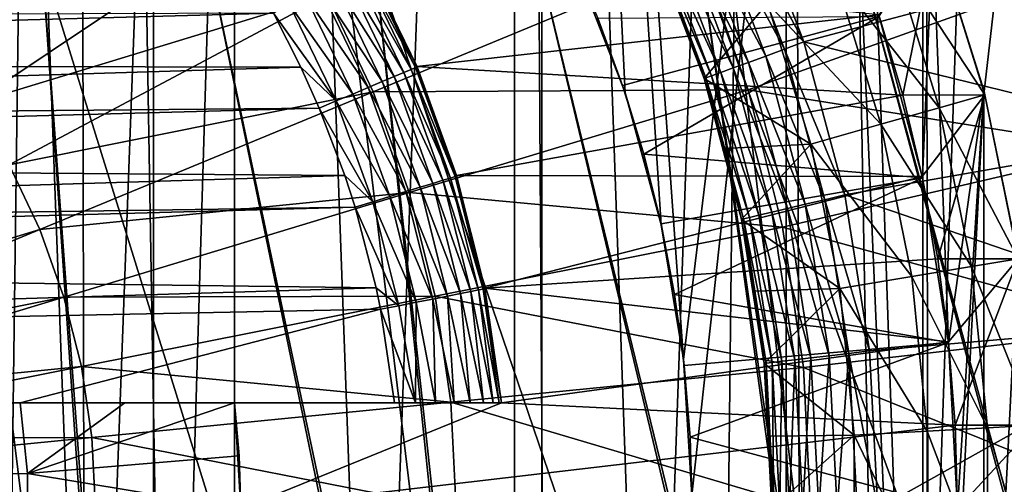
# Model space of a CAD drawing. Header units: metres. Extents: x -30 to 30, y -76 to 64.
# Tile 416 of 541: x 1.233 to 3.088, y 48.546 to 49.422. Entities that reach past the tile are written whole.
import ezdxf

# ---------------------------------------------------------------- set-up
doc = ezdxf.new("R2010")
doc.units = ezdxf.units.M
doc.layers.add('solid_508511', color=7, linetype='CONTINUOUS')

msp = doc.modelspace()

# ---------------------------------------------------------------- linework, layer by layer
at = {"layer": 'solid_508511'}
for points in [[(0.713028, 10.325403, 22.988945), (1.337299, 57.5, 22.961088), (0, 57.5, 23)], [(0.713028, 10.325403, 22.988945), (1.425724, 10.251332, 22.955769), (1.337299, 57.5, 22.961088)], [(2.134112, 10.127601, 22.900776), (2.670147, 57.5, 22.844479), (1.337299, 57.5, 22.961088)], [(1.425724, 10.251332, 22.955769), (2.134112, 10.127601, 22.900776), (1.337299, 57.5, 22.961088)], [(2.134112, 10.127601, 22.900776), (2.837464, 9.95345, 22.824303), (2.670147, 57.5, 22.844479)], [(3.532685, 9.728444, 22.727079), (3.993941, 57.5, 22.650572), (2.670147, 57.5, 22.844479)], [(2.837464, 9.95345, 22.824303), (3.532685, 9.728444, 22.727079), (2.670147, 57.5, 22.844479)], [(3.050039, 49.287239, -22.796869), (2.954892, 49.591381, -22.809397), (3.993941, 57.5, -22.650572)], [(3.113941, 48.975269, -22.788229), (3.050039, 49.287239, -22.796869), (3.993941, 57.5, -22.650572)], [(1.637794, 54.5, 6.290277), (1.637813, 39.999996, 6.290276), (1.098375, 39.999996, 6.406526)], [(1.098508, 54.5, 6.406504), (1.637794, 54.5, 6.290277), (1.098375, 39.999996, 6.406526)], [(1.098508, 54.5, -6.406504), (1.098376, 39.999996, -6.406526), (1.637815, 39.999996, -6.290275)], [(1.637794, 54.5, -6.290277), (1.098508, 54.5, -6.406504), (1.637815, 39.999996, -6.290275)], [(1.637794, 54.5, 6.290277), (2.165419, 54.5, 6.128702), (1.637813, 39.999996, 6.290276)], [(1.637794, 54.5, -6.290277), (1.637815, 39.999996, -6.290275), (2.165299, 39.999996, -6.128742)], [(2.165419, 54.5, -6.128702), (1.637794, 54.5, -6.290277), (2.165299, 39.999996, -6.128742)], [(2.165419, 54.5, 6.128702), (2.165296, 39.999996, 6.128743), (1.637813, 39.999996, 6.290276)], [(2.677306, 54.5, 5.923008), (2.67735, 39.999996, 5.922989), (2.165296, 39.999996, 6.128743)], [(2.165419, 54.5, 6.128702), (2.677306, 54.5, 5.923008), (2.165296, 39.999996, 6.128743)], [(2.165419, 54.5, -6.128702), (2.165299, 39.999996, -6.128742), (2.677352, 39.999996, -5.922988)], [(2.677306, 54.5, -5.923008), (2.165419, 54.5, -6.128702), (2.677352, 39.999996, -5.922988)], [(2.677306, 54.5, 5.923008), (3.170048, 54.5, 5.674577), (2.67735, 39.999996, 5.922989)], [(2.677306, 54.5, -5.923008), (2.677352, 39.999996, -5.922988), (3.169956, 39.999996, -5.674625)], [(3.170048, 54.5, -5.674577), (2.677306, 54.5, -5.923008), (3.169956, 39.999996, -5.674625)], [(3.170048, 54.5, 5.674577), (3.169953, 39.999996, 5.674627), (2.67735, 39.999996, 5.922989)], [(0.744993, 46.5, 9.470744), (0.745352, 52.5, 9.470714), (1.485397, 46.5, 9.383155)], [(1.485397, 46.5, 9.383155), (0.745352, 52.5, 9.470714), (1.486151, 52.5, 9.383035)], [(1.485397, 46.5, 9.383155), (1.486151, 52.5, 9.383035), (2.216653, 46.5, 9.237773)], [(2.216653, 46.5, 9.237773), (1.486151, 52.5, 9.383035), (2.217708, 52.5, 9.237518)], [(2.216653, 46.5, 9.237773), (2.217708, 52.5, 9.237518), (2.934255, 46.5, 9.035494)], [(2.217708, 52.5, -9.237518), (2.279464, 49.526661, -9.222475), (2.373737, 49.284451, -9.198662)], [(2.217708, 52.5, -9.237518), (2.373737, 49.284451, -9.198662), (2.441936, 49.035683, -9.180792)], [(2.217708, 52.5, -9.237518), (2.441936, 49.035683, -9.180792), (2.484058, 48.781879, -9.169485)], [(2.217708, 52.5, -9.237518), (2.484058, 48.781879, -9.169485), (2.935682, 52.5, -9.035028)], [(2.934255, 46.5, 9.035494), (2.217708, 52.5, 9.237518), (2.935682, 52.5, 9.035028)], [(2.935682, 52.5, -9.035028), (2.484058, 48.781879, -9.169485), (2.499872, 48.525898, -9.165186)], [(2.948315, 46.5, -9.030915), (2.935682, 52.5, -9.035028), (2.499872, 48.525898, -9.165186)], [(2.934255, 46.5, 9.035494), (2.935682, 52.5, 9.035028), (3.633785, 46.5, 8.777563)], [(3.633785, 46.5, 8.777563), (2.935682, 52.5, 9.035028), (3.635472, 52.5, 8.776863)], [(2.948315, 46.5, -9.030915), (3.635472, 52.5, -8.776863), (2.935682, 52.5, -9.035028)], [(3.647443, 46.5, -8.771896), (3.635472, 52.5, -8.776863), (2.948315, 46.5, -9.030915)], [(1.063658, 49.372921, -23.895369), (0.972975, 49.472977, -23.895369), (1.588869, 49.803951, -23.76483)], [(1.063658, 49.372921, -23.895369), (1.588869, 49.803951, -23.76483), (1.709028, 49.641937, -23.76483)], [(2.569081, 49.640808, -22.996157), (2.710584, 49.38047, -23), (2.603743, 49.658886, -23)], [(2.603743, 49.658886, -23), (2.710584, 49.38047, -23), (3.339493, 49.547749, -23)], [(1.144097, 49.264462, -23.895369), (1.063658, 49.372921, -23.895369), (1.709028, 49.641937, -23.76483)], [(1.144097, 49.264462, -23.895369), (1.709028, 49.641937, -23.76483), (1.812727, 49.468922, -23.76483)], [(2.674041, 49.366673, -22.996157), (2.569081, 49.640808, -22.996157), (2.535484, 49.623928, -22.98476)], [(2.674041, 49.366673, -22.996157), (2.710584, 49.38047, -23), (2.569081, 49.640808, -22.996157)], [(2.63873, 49.353817, -22.98476), (2.535484, 49.623928, -22.98476), (2.504524, 49.608376, -22.966249)], [(2.674041, 49.366673, -22.996157), (2.535484, 49.623928, -22.98476), (2.63873, 49.353817, -22.98476)], [(2.60619, 49.341969, -22.966249), (2.504524, 49.608376, -22.966249), (2.477394, 49.594746, -22.941338)], [(2.63873, 49.353817, -22.98476), (2.504524, 49.608376, -22.966249), (2.60619, 49.341969, -22.966249)], [(2.554285, 49.323067, -22.910984), (2.455138, 49.583561, -22.910984), (2.438613, 49.57526, -22.876356)], [(2.577676, 49.331585, -22.941338), (2.477394, 49.594746, -22.941338), (2.455138, 49.583561, -22.910984)], [(2.577676, 49.331585, -22.941338), (2.455138, 49.583561, -22.910984), (2.554285, 49.323067, -22.910984)], [(2.60619, 49.341969, -22.966249), (2.477394, 49.594746, -22.941338), (2.577676, 49.331585, -22.941338)], [(2.934147, 49.124413, -15), (2.852621, 49.428276, -15), (2.953835, 49.594246, -15)], [(2.98339, 48.813919, -15), (2.934147, 49.124413, -15), (2.953835, 49.594246, -15)], [(2.958301, 49.582108, -20.059807), (3.049474, 49.289433, -15), (2.953835, 49.594246, -15)], [(2.98339, 48.813919, -15), (2.953835, 49.594246, -15), (3.049474, 49.289433, -15)], [(2.958301, 49.582108, -21.581036), (2.954892, 49.591381, -22.809397), (3.050039, 49.287239, -22.796869)], [(2.425059, 49.568451, -22.799999), (2.526243, 49.312859, -22.838787), (2.428457, 49.570156, -22.838787)], [(2.425059, 49.568451, -22.799999), (2.522672, 49.311558, -22.799999), (2.526243, 49.312859, -22.838787)], [(2.522668, 49.311569, -22.5), (2.522672, 49.311558, -22.799999), (2.425059, 49.568451, -22.799999)], [(2.522668, 49.311569, -22.5), (2.425059, 49.568451, -22.799999), (2.477193, 49.441284, -22.5)], [(2.536917, 49.316746, -22.876356), (2.438613, 49.57526, -22.876356), (2.428457, 49.570156, -22.838787)], [(2.536917, 49.316746, -22.876356), (2.428457, 49.570156, -22.838787), (2.526243, 49.312859, -22.838787)], [(2.554285, 49.323067, -22.910984), (2.438613, 49.57526, -22.876356), (2.536917, 49.316746, -22.876356)], [(2.896794, 49.280117, -19.5), (2.958301, 49.582108, -20.059807), (2.851766, 49.431351, -19.5)], [(2.875458, 49.54845, -21.828634), (2.958301, 49.582108, -21.581036), (3.051702, 49.280781, -21.581036)], [(2.896794, 49.280117, -19.5), (3.051702, 49.280781, -20.059807), (2.958301, 49.582108, -20.059807)], [(3.051702, 49.280781, -21.581036), (2.958301, 49.582108, -21.581036), (3.050039, 49.287239, -22.796869)], [(2.958301, 49.582108, -20.059807), (3.051702, 49.280781, -20.059807), (3.049474, 49.289433, -15)], [(2.710584, 49.38047, -23), (3.428347, 49.204578, -23), (3.339493, 49.547749, -23)], [(2.76971, 49.505486, -22.066158), (2.875458, 49.54845, -21.828634), (2.965685, 49.256451, -21.828634)], [(2.965685, 49.256451, -21.828634), (2.875458, 49.54845, -21.828634), (3.051702, 49.280781, -21.581036)], [(1.485397, 46.5, 9.383155), (0.958742, 49.53109, 7.690469), (0.639964, 49.53109, 7.723532)], [(0.744993, 46.5, 9.470744), (1.485397, 46.5, 9.383155), (0.639964, 49.53109, 7.723532)], [(0.958742, 49.53109, -7.690469), (1.5, 46.5, -9.380832), (1.00249, 46.5, -9.446958)], [(0.958742, 49.53109, -7.690469), (1.275652, 49.53109, -7.644293), (1.5, 46.5, -9.380832)], [(1.485397, 46.5, 9.383155), (1.275652, 49.53109, 7.644293), (0.958742, 49.53109, 7.690469)], [(1.275652, 49.53109, -7.644293), (1.590319, 49.53109, -7.585076), (1.5, 46.5, -9.380832)], [(2.216653, 46.5, 9.237773), (1.590319, 49.53109, 7.585076), (1.275652, 49.53109, 7.644293)], [(1.485397, 46.5, 9.383155), (2.216653, 46.5, 9.237773), (1.275652, 49.53109, 7.644293)], [(2.231028, 46.5, -9.234312), (1.5, 46.5, -9.380832), (1.590319, 49.53109, -7.585076)], [(2.216653, 46.5, 9.237773), (1.90244, 49.53109, 7.51287), (1.590319, 49.53109, 7.585076)], [(2.231028, 46.5, -9.234312), (1.590319, 49.53109, -7.585076), (1.90244, 49.53109, -7.51287)], [(1.89897, 49.286579, -23.76483), (1.812727, 49.468922, -23.76483), (2.51571, 49.542042, -23.58305)], [(1.884263, 49.529076, -22.83473), (1.876344, 49.52475, -22.868404), (1.979135, 49.332146, -22.83473)], [(1.884263, 49.529076, -22.83473), (1.981936, 49.333324, -22.799999), (1.88693, 49.530533, -22.799999)], [(1.884263, 49.529076, -22.83473), (1.979135, 49.332146, -22.83473), (1.981936, 49.333324, -22.799999)], [(2.851766, 49.431351, -19.5), (1.886615, 49.531109, -19.5), (1.981608, 49.334103, -19.5)], [(1.88693, 49.530533, -22.799999), (1.981608, 49.334103, -19.5), (1.886615, 49.531109, -19.5)], [(1.88693, 49.530533, -22.799999), (1.981936, 49.333324, -22.799999), (1.981608, 49.334103, -19.5)], [(1.89897, 49.286579, -23.76483), (2.51571, 49.542042, -23.58305), (2.605734, 49.29044, -23.58305)], [(2.934255, 46.5, 9.035494), (2.211465, 49.53109, 7.427781), (1.90244, 49.53109, 7.51287)], [(2.216653, 46.5, 9.237773), (2.934255, 46.5, 9.035494), (1.90244, 49.53109, 7.51287)], [(2.231028, 46.5, -9.234312), (1.90244, 49.53109, -7.51287), (2.211465, 49.53109, -7.427781)], [(2.934255, 46.5, 9.035494), (2.516499, 49.53109, 7.330057), (2.211465, 49.53109, 7.427781)], [(2.948315, 46.5, -9.030915), (2.211465, 49.53109, -7.427781), (2.516499, 49.53109, -7.330057)], [(2.948315, 46.5, -9.030915), (2.231028, 46.5, -9.234312), (2.211465, 49.53109, -7.427781)], [(3.219419, 49.51009, -23.351336), (2.605734, 49.29044, -23.58305), (2.51571, 49.542042, -23.58305)], [(3.633785, 46.5, 8.777563), (2.817123, 49.53109, 7.219856), (2.516499, 49.53109, 7.330057)], [(2.934255, 46.5, 9.035494), (3.633785, 46.5, 8.777563), (2.516499, 49.53109, 7.330057)], [(2.948315, 46.5, -9.030915), (2.516499, 49.53109, -7.330057), (2.817123, 49.53109, -7.219856)], [(3.633785, 46.5, 8.777563), (3.113034, 49.53109, 7.09729), (2.817123, 49.53109, 7.219856)], [(3.647443, 46.5, -8.771896), (2.817123, 49.53109, -7.219856), (3.113034, 49.53109, -7.09729)], [(3.647443, 46.5, -8.771896), (2.948315, 46.5, -9.030915), (2.817123, 49.53109, -7.219856)], [(1.863413, 49.517689, -22.9), (1.845864, 49.508106, -22.928558), (1.957236, 49.322941, -22.9)], [(1.876344, 49.52475, -22.868404), (1.863413, 49.517689, -22.9), (1.970817, 49.328651, -22.868404)], [(1.863413, 49.517689, -22.9), (1.957236, 49.322941, -22.9), (1.970817, 49.328651, -22.868404)], [(1.876344, 49.52475, -22.868404), (1.970817, 49.328651, -22.868404), (1.979135, 49.332146, -22.83473)], [(2.279464, 49.526661, -9.222475), (2.322462, 49.425297, -14.500119), (2.369096, 49.298367, -14.500119)], [(2.373737, 49.284451, -9.198662), (2.279464, 49.526661, -9.222475), (2.369096, 49.298367, -14.500119)], [(3.219419, 49.51009, -23.351336), (3.30509, 49.179199, -23.351336), (2.605734, 49.29044, -23.58305)], [(1.824229, 49.496288, -22.953209), (1.799165, 49.482601, -22.973206), (1.916078, 49.305634, -22.953209)], [(1.845864, 49.508106, -22.928558), (1.824229, 49.496288, -22.953209), (1.938802, 49.315189, -22.928558)], [(1.824229, 49.496288, -22.953209), (1.916078, 49.305634, -22.953209), (1.938802, 49.315189, -22.928558)], [(1.845864, 49.508106, -22.928558), (1.938802, 49.315189, -22.928558), (1.957236, 49.322941, -22.9)], [(2.76971, 49.505486, -22.066158), (2.855888, 49.225391, -22.066158), (2.64221, 49.453678, -22.290916)], [(2.76971, 49.505486, -22.066158), (2.965685, 49.256451, -21.828634), (2.855888, 49.225391, -22.066158)], [(1.799165, 49.482601, -22.973206), (1.771435, 49.467457, -22.987938), (1.889753, 49.294567, -22.973206)], [(1.799165, 49.482601, -22.973206), (1.889753, 49.294567, -22.973206), (1.916078, 49.305634, -22.953209)], [(1.213519, 49.14864, -23.895369), (1.144097, 49.264462, -23.895369), (1.812727, 49.468922, -23.76483)], [(1.213519, 49.14864, -23.895369), (1.812727, 49.468922, -23.76483), (1.89897, 49.286579, -23.76483)], [(1.771435, 49.467457, -22.987938), (1.741881, 49.451317, -22.996962), (1.860627, 49.282318, -22.987938)], [(1.771435, 49.467457, -22.987938), (1.860627, 49.282318, -22.987938), (1.889753, 49.294567, -22.973206)], [(2.64221, 49.453678, -22.290916), (2.522668, 49.311569, -22.5), (2.477193, 49.441284, -22.5)], [(2.64221, 49.453678, -22.290916), (2.72351, 49.187946, -22.290916), (2.522668, 49.311569, -22.5)], [(2.855888, 49.225391, -22.066158), (2.72351, 49.187946, -22.290916), (2.64221, 49.453678, -22.290916)], [(1.741881, 49.451317, -22.996962), (1.711403, 49.434666, -23), (1.829585, 49.269268, -22.996962)], [(1.741881, 49.451317, -22.996962), (1.829585, 49.269268, -22.996962), (1.860627, 49.282318, -22.987938)], [(1.711403, 49.434666, -23), (-1.717807, 49.42284, -23), (-1.759687, 49.340237, -23)], [(1.763214, 49.332809, -23), (1.711403, 49.434666, -23), (-1.759687, 49.340237, -23)], [(1.829585, 49.269268, -22.996962), (1.711403, 49.434666, -23), (1.763214, 49.332809, -23)], [(2.896794, 49.280117, -19.5), (2.851766, 49.431351, -19.5), (1.981608, 49.334103, -19.5)], [(2.852621, 49.428276, -15), (2.369096, 49.298367, -14.500119), (2.322462, 49.425297, -14.500119)], [(2.852621, 49.428276, -15), (2.40886, 49.168873, -14.500119), (2.369096, 49.298367, -14.500119)], [(2.934147, 49.124413, -15), (2.40886, 49.168873, -14.500119), (2.852621, 49.428276, -15)], [(2.674041, 49.366673, -22.996157), (2.787738, 49.092464, -23), (2.710584, 49.38047, -23)], [(2.710584, 49.38047, -23), (2.787738, 49.092464, -23), (3.428347, 49.204578, -23)], [(2.749842, 49.083088, -22.996157), (2.674041, 49.366673, -22.996157), (2.63873, 49.353817, -22.98476)], [(2.749842, 49.083088, -22.996157), (2.787738, 49.092464, -23), (2.674041, 49.366673, -22.996157)], [(2.713289, 49.074421, -22.98476), (2.63873, 49.353817, -22.98476), (2.60619, 49.341969, -22.966249)], [(2.749842, 49.083088, -22.996157), (2.63873, 49.353817, -22.98476), (2.713289, 49.074421, -22.98476)], [(1.763214, 49.332809, -23), (-1.759687, 49.340237, -23), (-1.810899, 49.223286, -23)], [(1.797555, 49.255836, -23), (1.763214, 49.332809, -23), (-1.810899, 49.223286, -23)], [(1.829585, 49.269268, -22.996962), (1.763214, 49.332809, -23), (1.797555, 49.255836, -23)], [(1.970817, 49.328651, -22.868404), (1.957236, 49.322941, -22.9), (2.044861, 49.123959, -22.868404)], [(1.979135, 49.332146, -22.83473), (1.970817, 49.328651, -22.868404), (2.053491, 49.126591, -22.83473)], [(1.970817, 49.328651, -22.868404), (2.044861, 49.123959, -22.868404), (2.053491, 49.126591, -22.83473)], [(1.979135, 49.332146, -22.83473), (2.056397, 49.12748, -22.799999), (1.981936, 49.333324, -22.799999)], [(1.979135, 49.332146, -22.83473), (2.053491, 49.126591, -22.83473), (2.056397, 49.12748, -22.799999)], [(2.896794, 49.280117, -19.5), (1.981608, 49.334103, -19.5), (2.05607, 49.128548, -19.5)], [(1.981936, 49.333324, -22.799999), (2.05607, 49.128548, -19.5), (1.981608, 49.334103, -19.5)], [(1.981936, 49.333324, -22.799999), (2.056397, 49.12748, -22.799999), (2.05607, 49.128548, -19.5)], [(2.65009, 49.059437, -22.941338), (2.577676, 49.331585, -22.941338), (2.554285, 49.323067, -22.910984)], [(2.679606, 49.066433, -22.966249), (2.60619, 49.341969, -22.966249), (2.577676, 49.331585, -22.941338)], [(2.679606, 49.066433, -22.966249), (2.577676, 49.331585, -22.941338), (2.65009, 49.059437, -22.941338)], [(2.713289, 49.074421, -22.98476), (2.60619, 49.341969, -22.966249), (2.679606, 49.066433, -22.966249)], [(1.916078, 49.305634, -22.953209), (1.889753, 49.294567, -22.973206), (1.988065, 49.106628, -22.953209)], [(1.938802, 49.315189, -22.928558), (1.916078, 49.305634, -22.953209), (2.011643, 49.113823, -22.928558)], [(1.916078, 49.305634, -22.953209), (1.988065, 49.106628, -22.953209), (2.011643, 49.113823, -22.928558)], [(1.957236, 49.322941, -22.9), (1.938802, 49.315189, -22.928558), (2.030769, 49.119659, -22.9)], [(1.938802, 49.315189, -22.928558), (2.011643, 49.113823, -22.928558), (2.030769, 49.119659, -22.9)], [(1.957236, 49.322941, -22.9), (2.030769, 49.119659, -22.9), (2.044861, 49.123959, -22.868404)], [(2.561366, 49.179634, -22.5), (2.522672, 49.311558, -22.799999), (2.522668, 49.311569, -22.5)], [(2.72351, 49.187946, -22.290916), (2.561366, 49.179634, -22.5), (2.522668, 49.311569, -22.5)], [(2.522672, 49.311558, -22.799999), (2.596851, 49.046814, -22.838787), (2.526243, 49.312859, -22.838787)], [(2.522672, 49.311558, -22.799999), (2.593155, 49.045937, -22.799999), (2.596851, 49.046814, -22.838787)], [(2.593151, 49.045956, -22.5), (2.593155, 49.045937, -22.799999), (2.522672, 49.311558, -22.799999)], [(2.593151, 49.045956, -22.5), (2.522672, 49.311558, -22.799999), (2.561366, 49.179634, -22.5)], [(2.6079, 49.049431, -22.876356), (2.536917, 49.316746, -22.876356), (2.526243, 49.312859, -22.838787)], [(2.6079, 49.049431, -22.876356), (2.526243, 49.312859, -22.838787), (2.596851, 49.046814, -22.838787)], [(2.625877, 49.053696, -22.910984), (2.554285, 49.323067, -22.910984), (2.536917, 49.316746, -22.876356)], [(2.625877, 49.053696, -22.910984), (2.536917, 49.316746, -22.876356), (2.6079, 49.049431, -22.876356)], [(2.65009, 49.059437, -22.941338), (2.554285, 49.323067, -22.910984), (2.625877, 49.053696, -22.910984)], [(1.889753, 49.294567, -22.973206), (1.860627, 49.282318, -22.987938), (1.960751, 49.098293, -22.973206)], [(1.889753, 49.294567, -22.973206), (1.960751, 49.098293, -22.973206), (1.988065, 49.106628, -22.953209)], [(1.966924, 49.096661, -23.76483), (1.89897, 49.286579, -23.76483), (2.605734, 49.29044, -23.58305)], [(1.966924, 49.096661, -23.76483), (2.605734, 49.29044, -23.58305), (2.670663, 49.031227, -23.58305)], [(2.373737, 49.284451, -9.198662), (2.369096, 49.298367, -14.500119), (2.40886, 49.168873, -14.500119)], [(3.30509, 49.179199, -23.351336), (2.670663, 49.031227, -23.58305), (2.605734, 49.29044, -23.58305)], [(2.953835, 47.405754, -15), (3.049474, 49.289433, -15), (3.049474, 47.710567, -15)], [(2.999857, 48.499954, -15), (3.049474, 49.289433, -15), (2.953835, 47.405754, -15)], [(2.999857, 48.499954, -15), (2.98339, 48.813919, -15), (3.049474, 49.289433, -15)], [(3.049474, 47.710567, -15), (3.049474, 49.289433, -15), (3.113687, 48.976963, -15)], [(3.051702, 49.280781, -20.059807), (3.113687, 48.976963, -15), (3.049474, 49.289433, -15)], [(3.051702, 49.280781, -21.581036), (3.050039, 49.287239, -22.796869), (3.113941, 48.975269, -22.788229)], [(1.271253, 49.026569, -23.895369), (1.213519, 49.14864, -23.895369), (1.89897, 49.286579, -23.76483)], [(1.271253, 49.026569, -23.895369), (1.89897, 49.286579, -23.76483), (1.966924, 49.096661, -23.76483)], [(1.829585, 49.269268, -22.996962), (1.797555, 49.255836, -23), (1.898322, 49.079243, -22.996962)], [(1.860627, 49.282318, -22.987938), (1.829585, 49.269268, -22.996962), (1.930531, 49.089073, -22.987938)], [(1.829585, 49.269268, -22.996962), (1.898322, 49.079243, -22.996962), (1.930531, 49.089073, -22.987938)], [(1.860627, 49.282318, -22.987938), (1.930531, 49.089073, -22.987938), (1.960751, 49.098293, -22.973206)], [(2.933803, 49.126732, -19.5), (2.896794, 49.280117, -19.5), (2.05607, 49.128548, -19.5)], [(2.373737, 49.284451, -9.198662), (2.40886, 49.168873, -14.500119), (2.441565, 49.037365, -14.500119)], [(2.441936, 49.035683, -9.180792), (2.373737, 49.284451, -9.198662), (2.441565, 49.037365, -14.500119)], [(2.933803, 49.126732, -19.5), (3.051702, 49.280781, -20.059807), (2.896794, 49.280117, -19.5)], [(2.962712, 48.971519, -19.5), (3.051702, 49.280781, -20.059807), (2.933803, 49.126732, -19.5)], [(2.962712, 48.971519, -19.5), (3.114494, 48.971622, -20.059807), (3.051702, 49.280781, -20.059807)], [(2.965685, 49.256451, -21.828634), (3.051702, 49.280781, -21.581036), (3.114494, 48.971622, -21.581036)], [(3.114494, 48.971622, -21.581036), (3.051702, 49.280781, -21.581036), (3.113941, 48.975269, -22.788229)], [(3.051702, 49.280781, -20.059807), (3.114494, 48.971622, -20.059807), (3.113687, 48.976963, -15)], [(1.797555, 49.255836, -23), (-1.810899, 49.223286, -23), (-1.836029, 49.156872, -23)], [(1.845867, 49.128708, -23), (1.797555, 49.255836, -23), (-1.836029, 49.156872, -23)], [(1.898322, 49.079243, -22.996962), (1.797555, 49.255836, -23), (1.845867, 49.128708, -23)], [(2.855888, 49.225391, -22.066158), (2.965685, 49.256451, -21.828634), (3.026341, 48.956909, -21.828634)], [(3.026341, 48.956909, -21.828634), (2.965685, 49.256451, -21.828634), (3.114494, 48.971622, -21.581036)], [(2.855888, 49.225391, -22.066158), (2.913818, 48.938126, -22.066158), (2.72351, 49.187946, -22.290916)], [(2.855888, 49.225391, -22.066158), (3.026341, 48.956909, -21.828634), (2.913818, 48.938126, -22.066158)], [(2.787738, 49.092464, -23), (3.482043, 48.85408, -23), (3.428347, 49.204578, -23)], [(2.72351, 49.187946, -22.290916), (2.593151, 49.045956, -22.5), (2.561366, 49.179634, -22.5)], [(2.72351, 49.187946, -22.290916), (2.778157, 48.915478, -22.290916), (2.593151, 49.045956, -22.5)], [(3.30509, 49.179199, -23.351336), (3.356847, 48.841347, -23.351336), (2.670663, 49.031227, -23.58305)], [(2.913818, 48.938126, -22.066158), (2.778157, 48.915478, -22.290916), (2.72351, 49.187946, -22.290916)], [(1.845867, 49.128708, -23), (-1.836029, 49.156872, -23), (-1.880898, 49.014496, -23)], [(2.934147, 49.124413, -15), (2.441565, 49.037365, -14.500119), (2.40886, 49.168873, -14.500119)], [(0.607295, 48.824608, -23.973909), (1.213519, 49.14864, -23.895369), (1.271253, 49.026569, -23.895369)], [(1.865114, 49.069065, -23), (1.845867, 49.128708, -23), (-1.880898, 49.014496, -23)], [(1.898322, 49.079243, -22.996962), (1.845867, 49.128708, -23), (1.865114, 49.069065, -23)], [(2.030769, 49.119659, -22.9), (2.011643, 49.113823, -22.928558), (2.083251, 48.909954, -22.9)], [(2.044861, 49.123959, -22.868404), (2.030769, 49.119659, -22.9), (2.097708, 48.9128, -22.868404)], [(2.030769, 49.119659, -22.9), (2.083251, 48.909954, -22.9), (2.097708, 48.9128, -22.868404)], [(2.053491, 49.126591, -22.83473), (2.044861, 49.123959, -22.868404), (2.106561, 48.914543, -22.83473)], [(2.044861, 49.123959, -22.868404), (2.097708, 48.9128, -22.868404), (2.106561, 48.914543, -22.83473)], [(2.053491, 49.126591, -22.83473), (2.109542, 48.915127, -22.799999), (2.056397, 49.12748, -22.799999)], [(2.053491, 49.126591, -22.83473), (2.106561, 48.914543, -22.83473), (2.109542, 48.915127, -22.799999)], [(2.933803, 49.126732, -19.5), (2.05607, 49.128548, -19.5), (2.10929, 48.916405, -19.5)], [(2.056397, 49.12748, -22.799999), (2.10929, 48.916405, -19.5), (2.05607, 49.128548, -19.5)], [(2.056397, 49.12748, -22.799999), (2.109542, 48.915127, -22.799999), (2.10929, 48.916405, -19.5)], [(2.962712, 48.971519, -19.5), (2.933803, 49.126732, -19.5), (2.10929, 48.916405, -19.5)], [(2.934147, 49.124413, -15), (2.467089, 48.904316, -14.500119), (2.441565, 49.037365, -14.500119)], [(2.98339, 48.813919, -15), (2.467089, 48.904316, -14.500119), (2.934147, 49.124413, -15)], [(1.988065, 49.106628, -22.953209), (1.960751, 49.098293, -22.973206), (2.039444, 48.901333, -22.953209)], [(2.011643, 49.113823, -22.928558), (1.988065, 49.106628, -22.953209), (2.063632, 48.906094, -22.928558)], [(1.988065, 49.106628, -22.953209), (2.039444, 48.901333, -22.953209), (2.063632, 48.906094, -22.928558)], [(2.011643, 49.113823, -22.928558), (2.063632, 48.906094, -22.928558), (2.083251, 48.909954, -22.9)], [(1.316744, 48.899429, -23.895369), (1.271253, 49.026569, -23.895369), (1.966924, 49.096661, -23.76483)], [(1.316744, 48.899429, -23.895369), (1.966924, 49.096661, -23.76483), (2.015935, 48.900993, -23.76483)], [(1.930531, 49.089073, -22.987938), (1.898322, 49.079243, -22.996962), (1.980422, 48.889721, -22.987938)], [(1.960751, 49.098293, -22.973206), (1.930531, 49.089073, -22.987938), (2.011424, 48.895821, -22.973206)], [(1.930531, 49.089073, -22.987938), (1.980422, 48.889721, -22.987938), (2.011424, 48.895821, -22.973206)], [(1.960751, 49.098293, -22.973206), (2.011424, 48.895821, -22.973206), (2.039444, 48.901333, -22.953209)], [(2.015935, 48.900993, -23.76483), (1.966924, 49.096661, -23.76483), (2.670663, 49.031227, -23.58305)], [(2.795655, 48.79314, -22.996157), (2.749842, 49.083088, -22.996157), (2.713289, 49.074421, -22.98476)], [(2.749842, 49.083088, -22.996157), (2.834383, 48.797928, -23), (2.787738, 49.092464, -23)], [(2.795655, 48.79314, -22.996157), (2.834383, 48.797928, -23), (2.749842, 49.083088, -22.996157)], [(2.787738, 49.092464, -23), (2.834383, 48.797928, -23), (3.482043, 48.85408, -23)], [(1.865114, 49.069065, -23), (-1.880898, 49.014496, -23), (-1.893322, 48.966717, -23)], [(1.904979, 48.91658, -23), (1.865114, 49.069065, -23), (-1.893322, 48.966717, -23)], [(1.898322, 49.079243, -22.996962), (1.865114, 49.069065, -23), (1.947382, 48.883217, -22.996962)], [(1.947382, 48.883217, -22.996962), (1.865114, 49.069065, -23), (1.904979, 48.91658, -23)], [(1.898322, 49.079243, -22.996962), (1.947382, 48.883217, -22.996962), (1.980422, 48.889721, -22.987938)], [(2.723977, 48.78476, -22.966249), (2.679606, 49.066433, -22.966249), (2.65009, 49.059437, -22.941338)], [(2.758352, 48.78878, -22.98476), (2.713289, 49.074421, -22.98476), (2.679606, 49.066433, -22.966249)], [(2.758352, 48.78878, -22.98476), (2.679606, 49.066433, -22.966249), (2.723977, 48.78476, -22.966249)], [(2.795655, 48.79314, -22.996157), (2.713289, 49.074421, -22.98476), (2.758352, 48.78878, -22.98476)], [(2.617973, 48.910751, -22.5), (2.593155, 49.045937, -22.799999), (2.593151, 49.045956, -22.5)], [(2.778157, 48.915478, -22.290916), (2.617973, 48.910751, -22.5), (2.593151, 49.045956, -22.5)], [(2.593155, 49.045937, -22.799999), (2.639522, 48.774883, -22.838787), (2.596851, 49.046814, -22.838787)], [(2.593155, 49.045937, -22.799999), (2.63575, 48.774445, -22.799999), (2.639522, 48.774883, -22.838787)], [(2.617973, 48.910751, -22.5), (2.63575, 48.774445, -22.799999), (2.593155, 49.045937, -22.799999)], [(2.650798, 48.776203, -22.876356), (2.6079, 49.049431, -22.876356), (2.596851, 49.046814, -22.838787)], [(2.650798, 48.776203, -22.876356), (2.596851, 49.046814, -22.838787), (2.639522, 48.774883, -22.838787)], [(2.669144, 48.778347, -22.910984), (2.625877, 49.053696, -22.910984), (2.6079, 49.049431, -22.876356)], [(2.669144, 48.778347, -22.910984), (2.6079, 49.049431, -22.876356), (2.650798, 48.776203, -22.876356)], [(2.693855, 48.781239, -22.941338), (2.65009, 49.059437, -22.941338), (2.625877, 49.053696, -22.910984)], [(2.693855, 48.781239, -22.941338), (2.625877, 49.053696, -22.910984), (2.669144, 48.778347, -22.910984)], [(2.723977, 48.78476, -22.966249), (2.65009, 49.059437, -22.941338), (2.693855, 48.781239, -22.941338)], [(2.015935, 48.900993, -23.76483), (2.670663, 49.031227, -23.58305), (2.709873, 48.766899, -23.58305)], [(2.441936, 49.035683, -9.180792), (2.441565, 49.037365, -14.500119), (2.467089, 48.904316, -14.500119)], [(2.484058, 48.781879, -9.169485), (2.441936, 49.035683, -9.180792), (2.467089, 48.904316, -14.500119)], [(3.356847, 48.841347, -23.351336), (2.709873, 48.766899, -23.58305), (2.670663, 49.031227, -23.58305)], [(0.636188, 48.763519, -23.973909), (0.607295, 48.824608, -23.973909), (1.271253, 49.026569, -23.895369)], [(0.636188, 48.763519, -23.973909), (1.271253, 49.026569, -23.895369), (1.316744, 48.899429, -23.895369)], [(2.983407, 48.815083, -19.5), (2.962712, 48.971519, -19.5), (2.10929, 48.916405, -19.5)], [(2.983407, 48.815083, -19.5), (3.114494, 48.971622, -20.059807), (2.962712, 48.971519, -19.5)], [(2.995846, 48.657787, -19.5), (3.114494, 48.971622, -20.059807), (2.983407, 48.815083, -19.5)], [(2.995846, 48.657787, -19.5), (3.146048, 48.657734, -20.059807), (3.114494, 48.971622, -20.059807)], [(3.026341, 48.956909, -21.828634), (3.114494, 48.971622, -21.581036), (3.146048, 48.657734, -21.581036)], [(3.049474, 47.710567, -15), (3.113687, 48.976963, -15), (3.113687, 48.023037, -15)], [(1.904979, 48.91658, -23), (-1.893322, 48.966717, -23), (-1.926785, 48.799999, -23)], [(2.913818, 48.938126, -22.066158), (3.026341, 48.956909, -21.828634), (3.056821, 48.652809, -21.828634)], [(3.056821, 48.652809, -21.828634), (3.026341, 48.956909, -21.828634), (3.146048, 48.657734, -21.581036)], [(2.913818, 48.938126, -22.066158), (2.942927, 48.646526, -22.066158), (2.778157, 48.915478, -22.290916)], [(2.913818, 48.938126, -22.066158), (3.056821, 48.652809, -21.828634), (2.942927, 48.646526, -22.066158)], [(1.913323, 48.876408, -23), (1.904979, 48.91658, -23), (-1.926785, 48.799999, -23)], [(1.947382, 48.883217, -22.996962), (1.904979, 48.91658, -23), (1.913323, 48.876408, -23)], [(2.983407, 48.815083, -19.5), (2.10929, 48.916405, -19.5), (2.140677, 48.700001, -19.5)], [(2.140677, 48.700001, -22.799999), (2.140677, 48.700001, -19.5), (2.10929, 48.916405, -19.5)], [(2.109542, 48.915127, -22.799999), (2.140677, 48.700001, -22.799999), (2.10929, 48.916405, -19.5)], [(0.658954, 48.69989, -23.973909), (0.636188, 48.763519, -23.973909), (1.316744, 48.899429, -23.895369)], [(0.658954, 48.69989, -23.973909), (1.316744, 48.899429, -23.895369), (1.349555, 48.768444, -23.895369)], [(1.349555, 48.768444, -23.895369), (1.316744, 48.899429, -23.895369), (2.015935, 48.900993, -23.76483)], [(1.349555, 48.768444, -23.895369), (2.015935, 48.900993, -23.76483), (2.045532, 48.701466, -23.76483)], [(2.039444, 48.901333, -22.953209), (2.011424, 48.895821, -22.973206), (2.051584, 48.700001, -22.966162)], [(2.045532, 48.701466, -23.76483), (2.015935, 48.900993, -23.76483), (2.709873, 48.766899, -23.58305)], [(2.063632, 48.906094, -22.928558), (2.039444, 48.901333, -22.953209), (2.082027, 48.700001, -22.941231)], [(2.039444, 48.901333, -22.953209), (2.051584, 48.700001, -22.966162), (2.082027, 48.700001, -22.941231)], [(2.083251, 48.909954, -22.9), (2.063632, 48.906094, -22.928558), (2.106968, 48.700001, -22.910894)], [(2.063632, 48.906094, -22.928558), (2.082027, 48.700001, -22.941231), (2.106968, 48.700001, -22.910894)], [(2.097708, 48.9128, -22.868404), (2.083251, 48.909954, -22.9), (2.125449, 48.700001, -22.876381)], [(2.083251, 48.909954, -22.9), (2.106968, 48.700001, -22.910894), (2.125449, 48.700001, -22.876381)], [(2.106561, 48.914543, -22.83473), (2.097708, 48.9128, -22.868404), (2.136838, 48.700001, -22.838911)], [(2.097708, 48.9128, -22.868404), (2.125449, 48.700001, -22.876381), (2.136838, 48.700001, -22.838911)], [(2.109542, 48.915127, -22.799999), (2.106561, 48.914543, -22.83473), (2.140677, 48.700001, -22.799999)], [(2.106561, 48.914543, -22.83473), (2.136838, 48.700001, -22.838911), (2.140677, 48.700001, -22.799999)], [(2.484058, 48.781879, -9.169485), (2.467089, 48.904316, -14.500119), (2.485338, 48.770355, -14.500119)], [(2.98339, 48.813919, -15), (2.485338, 48.770355, -14.500119), (2.467089, 48.904316, -14.500119)], [(2.778157, 48.915478, -22.290916), (2.635753, 48.774418, -22.5), (2.617973, 48.910751, -22.5)], [(2.635753, 48.774418, -22.5), (2.63575, 48.774445, -22.799999), (2.617973, 48.910751, -22.5)], [(2.778157, 48.915478, -22.290916), (2.805614, 48.638947, -22.290916), (2.635753, 48.774418, -22.5)], [(2.942927, 48.646526, -22.066158), (2.805614, 48.638947, -22.290916), (2.778157, 48.915478, -22.290916)], [(1.947382, 48.883217, -22.996962), (1.913323, 48.876408, -23), (1.97904, 48.700001, -22.996136)], [(1.980422, 48.889721, -22.987938), (1.947382, 48.883217, -22.996962), (1.97904, 48.700001, -22.996136)], [(1.980422, 48.889721, -22.987938), (1.97904, 48.700001, -22.996136), (2.016845, 48.700001, -22.98469)], [(2.011424, 48.895821, -22.973206), (1.980422, 48.889721, -22.987938), (2.016845, 48.700001, -22.98469)], [(2.011424, 48.895821, -22.973206), (2.016845, 48.700001, -22.98469), (2.051584, 48.700001, -22.966162)], [(1.233896, 48.700001, -23), (1.913323, 48.876408, -23), (-1.926785, 48.799999, -23)], [(1.233896, 48.700001, -23), (1.939716, 48.700001, -23), (1.913323, 48.876408, -23)], [(1.97904, 48.700001, -22.996136), (1.913323, 48.876408, -23), (1.939716, 48.700001, -23)], [(2.834383, 48.797928, -23), (2.85, 48.500153, -23), (3.482043, 48.85408, -23)], [(2.85, 48.500153, -23), (3.5, 48.5, -23), (3.482043, 48.85408, -23)], [(3.356847, 48.841347, -23.351336), (3.374157, 48.5, -23.351336), (2.709873, 48.766899, -23.58305)], [(2.995846, 48.657787, -19.5), (2.983407, 48.815083, -19.5), (2.140677, 48.700001, -19.5)], [(2.98339, 48.813919, -15), (2.496327, 48.63546, -14.500119), (2.485338, 48.770355, -14.500119)], [(2.999857, 48.499954, -15), (2.496327, 48.63546, -14.500119), (2.98339, 48.813919, -15)], [(1.233896, 48.700001, -23), (-1.926785, 48.799999, -23), (-3.5, 48.5, -23)], [(2.758352, 48.78878, -22.98476), (2.723977, 48.78476, -22.966249), (2.738821, 48.5, -22.966249)], [(2.773427, 48.5, -22.98476), (2.758352, 48.78878, -22.98476), (2.738821, 48.5, -22.966249)], [(2.795655, 48.79314, -22.996157), (2.758352, 48.78878, -22.98476), (2.773427, 48.5, -22.98476)], [(2.810982, 48.5, -22.996157), (2.795655, 48.79314, -22.996157), (2.773427, 48.5, -22.98476)], [(2.795655, 48.79314, -22.996157), (2.85, 48.500153, -23), (2.834383, 48.797928, -23)], [(2.810982, 48.5, -22.996157), (2.85, 48.500153, -23), (2.795655, 48.79314, -22.996157)], [(0.675373, 48.634338, -23.973909), (0.658954, 48.69989, -23.973909), (1.349555, 48.768444, -23.895369)], [(0.675373, 48.634338, -23.973909), (1.349555, 48.768444, -23.895369), (1.369368, 48.634872, -23.895369)], [(1.369368, 48.634872, -23.895369), (1.349555, 48.768444, -23.895369), (2.045532, 48.701466, -23.76483)], [(2.484058, 48.781879, -9.169485), (2.485338, 48.770355, -14.500119), (2.496327, 48.63546, -14.500119)], [(2.499872, 48.525898, -9.165186), (2.484058, 48.781879, -9.169485), (2.496327, 48.63546, -14.500119)], [(2.63575, 48.774445, -22.799999), (2.65, 48.5, -22.799999), (2.639522, 48.774883, -22.838787)], [(2.65, 48.5, -22.5), (2.65, 48.5, -22.799999), (2.63575, 48.774445, -22.799999)], [(2.646434, 48.637432, -22.5), (2.63575, 48.774445, -22.799999), (2.635753, 48.774418, -22.5)], [(2.65, 48.5, -22.5), (2.63575, 48.774445, -22.799999), (2.646434, 48.637432, -22.5)], [(2.805614, 48.638947, -22.290916), (2.646434, 48.637432, -22.5), (2.635753, 48.774418, -22.5)], [(2.650798, 48.776203, -22.876356), (2.639522, 48.774883, -22.838787), (2.653797, 48.5, -22.838787)], [(2.65, 48.5, -22.799999), (2.653797, 48.5, -22.838787), (2.639522, 48.774883, -22.838787)], [(2.669144, 48.778347, -22.910984), (2.650798, 48.776203, -22.876356), (2.665149, 48.5, -22.876356)], [(2.665149, 48.5, -22.876356), (2.650798, 48.776203, -22.876356), (2.653797, 48.5, -22.838787)], [(2.683619, 48.5, -22.910984), (2.669144, 48.778347, -22.910984), (2.665149, 48.5, -22.876356)], [(2.693855, 48.781239, -22.941338), (2.669144, 48.778347, -22.910984), (2.683619, 48.5, -22.910984)], [(2.708495, 48.5, -22.941338), (2.693855, 48.781239, -22.941338), (2.683619, 48.5, -22.910984)], [(2.723977, 48.78476, -22.966249), (2.693855, 48.781239, -22.941338), (2.708495, 48.5, -22.941338)], [(2.738821, 48.5, -22.966249), (2.723977, 48.78476, -22.966249), (2.708495, 48.5, -22.941338)], [(2.045532, 48.701466, -23.76483), (2.709873, 48.766899, -23.58305), (2.722985, 48.5, -23.58305)], [(3.374157, 48.5, -23.351336), (2.722985, 48.5, -23.58305), (2.709873, 48.766899, -23.58305)], [(1.248206, 48.566925, -23), (1.233896, 48.700001, -23), (-3.5, 48.5, -23)], [(1.431242, 48.700001, -21.53639), (1.939716, 48.700001, -23), (1.233896, 48.700001, -23)], [(1.431242, 48.700001, -21.53639), (1.233896, 48.700001, -23), (1.248206, 48.566925, -23)], [(1.431242, 48.700001, -21.53639), (1.248206, 48.566925, -23), (1.637834, 48.700001, -20)], [(1.646956, 48.600185, -20), (1.637834, 48.700001, -20), (1.248206, 48.566925, -23)], [(1.369368, 48.634872, -23.895369), (2.045532, 48.701466, -23.76483), (2.05543, 48.5, -23.76483)], [(1.97904, 48.700001, -22.996136), (1.939716, 48.700001, -23), (1.431242, 48.700001, -21.53639)], [(1.431242, 48.700001, -21.53639), (1.637834, 48.700001, -20), (2.140677, 48.700001, -22.799999)], [(2.136838, 48.700001, -22.838911), (1.431242, 48.700001, -21.53639), (2.140677, 48.700001, -22.799999)], [(2.016845, 48.700001, -22.98469), (1.97904, 48.700001, -22.996136), (1.431242, 48.700001, -21.53639)], [(2.051584, 48.700001, -22.966162), (2.016845, 48.700001, -22.98469), (1.431242, 48.700001, -21.53639)], [(2.082027, 48.700001, -22.941231), (2.051584, 48.700001, -22.966162), (1.431242, 48.700001, -21.53639)], [(2.106968, 48.700001, -22.910894), (2.082027, 48.700001, -22.941231), (1.431242, 48.700001, -21.53639)], [(2.125449, 48.700001, -22.876381), (2.106968, 48.700001, -22.910894), (1.431242, 48.700001, -21.53639)], [(2.136838, 48.700001, -22.838911), (2.125449, 48.700001, -22.876381), (1.431242, 48.700001, -21.53639)], [(1.649998, 48.5, -19.5), (2.140677, 48.700001, -19.5), (1.637834, 48.700001, -19.5)], [(2.140677, 48.700001, -22.799999), (1.637834, 48.700001, -19.5), (2.140677, 48.700001, -19.5)], [(1.65, 48.5, -20), (1.649998, 48.5, -19.5), (1.637834, 48.700001, -19.5)], [(1.637834, 48.700001, -20), (1.637834, 48.700001, -19.5), (2.140677, 48.700001, -22.799999)], [(1.646956, 48.600185, -20), (1.637834, 48.700001, -19.5), (1.637834, 48.700001, -20)], [(1.65, 48.5, -20), (1.637834, 48.700001, -19.5), (1.646956, 48.600185, -20)], [(1.649998, 48.5, -19.5), (2.995846, 48.657787, -19.5), (2.140677, 48.700001, -19.5)], [(2.05543, 48.5, -23.76483), (2.045532, 48.701466, -23.76483), (2.722985, 48.5, -23.58305)], [(1.649998, 48.5, -19.5), (3, 48.5, -19.5), (2.995846, 48.657787, -19.5)], [(3, 48.5, -19.5), (3.146048, 48.657734, -20.059807), (2.995846, 48.657787, -19.5)], [(3, 48.5, -19.5), (3.146048, 48.342266, -20.059807), (3.146048, 48.657734, -20.059807)], [(3.056821, 48.652809, -21.828634), (3.146048, 48.657734, -21.581036), (3.146048, 48.342266, -21.581036)], [(2.805614, 48.638947, -22.290916), (2.65, 48.5, -22.5), (2.646434, 48.637432, -22.5)], [(2.805614, 48.638947, -22.290916), (2.805614, 48.361053, -22.290916), (2.65, 48.5, -22.5)], [(2.942927, 48.646526, -22.066158), (2.942927, 48.353474, -22.066158), (2.805614, 48.638947, -22.290916)], [(2.942927, 48.353474, -22.066158), (2.805614, 48.361053, -22.290916), (2.805614, 48.638947, -22.290916)], [(2.942927, 48.646526, -22.066158), (3.056821, 48.652809, -21.828634), (3.056821, 48.347191, -21.828634)], [(2.942927, 48.646526, -22.066158), (3.056821, 48.347191, -21.828634), (2.942927, 48.353474, -22.066158)], [(3.056821, 48.347191, -21.828634), (3.056821, 48.652809, -21.828634), (3.146048, 48.342266, -21.581036)], [(0.685289, 48.567493, -23.973909), (0.675373, 48.634338, -23.973909), (1.369368, 48.634872, -23.895369)], [(0.685289, 48.567493, -23.973909), (1.369368, 48.634872, -23.895369), (1.375994, 48.5, -23.895369)], [(1.375994, 48.5, -23.895369), (1.369368, 48.634872, -23.895369), (2.05543, 48.5, -23.76483)], [(2.499872, 48.525898, -9.165186), (2.496327, 48.63546, -14.500119), (2.5, 48.5, -14.500119)], [(2.999857, 48.499954, -15), (2.5, 48.5, -14.500119), (2.496327, 48.63546, -14.500119)], [(1.65, 48.5, -20), (1.646956, 48.600185, -20), (1.248206, 48.566925, -23)], [(1.248206, 48.433075, -23), (1.248206, 48.566925, -23), (-3.5, 48.5, -23)], [(0.688605, 48.5, -23.973909), (0.685289, 48.567493, -23.973909), (1.375994, 48.5, -23.895369)], [(1.65, 48.5, -20), (1.248206, 48.566925, -23), (1.248206, 48.433075, -23)]]:
    msp.add_3dface(points, dxfattribs=at)

doc.saveas('drawing.dxf')
